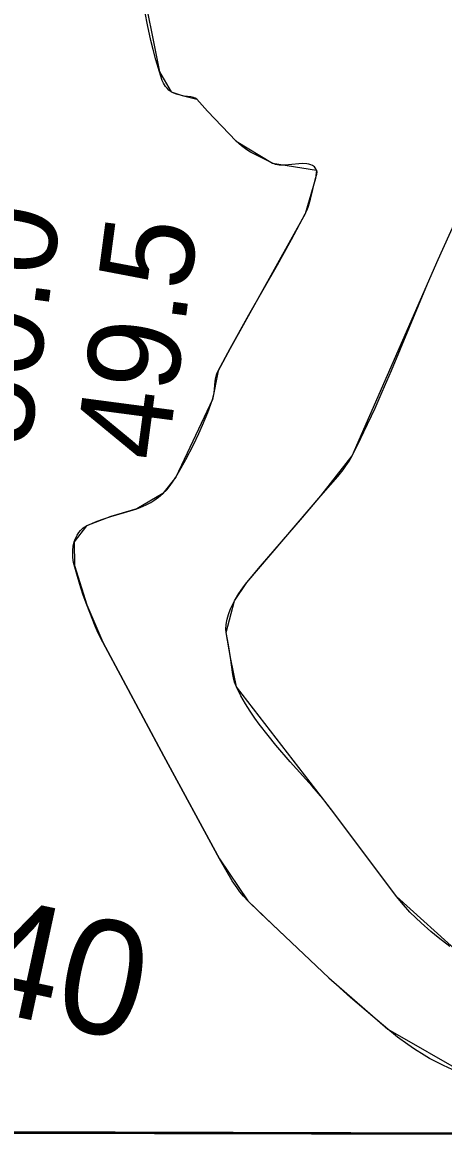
# Model space of a CAD drawing. Extents: x 3180038 to 3217926, y 922069 to 947485.
# Drawn here: x 3211600 to 3211905, y 927448 to 928263 of the extents above; entities that cross this region are included whole.
import ezdxf

# ---------------------------------------------------------------- set-up
doc = ezdxf.new("R2010")
doc.units = 0
for name, color, linetype in [('V-GRID-FRAM', 7, 'Continuous'), ('V-RIVR-RANG', 7, 'Continuous'), ('V-RIVR-RANG-IDEN', 7, 'Continuous'), ('V-SITE-VEGE', 7, 'Continuous'), ('V-TOPO-SHOR', 7, 'Continuous')]:
    doc.layers.add(name, color=color, linetype=linetype)

msp = doc.modelspace()

# ---------------------------------------------------------------- linework, layer by layer
at = {"layer": 'V-GRID-FRAM'}
msp.add_lwpolyline([(3184312.66, 945707.93), (3215616.62, 945637.36), (3215583.55, 927448.12), (3184263.71, 927518.73), (3184312.66, 945707.93)], dxfattribs=at)
at = {"layer": 'V-SITE-VEGE'}
for p, q in [((3211690.17, 928261.37), (3211688.58, 928270.03)), ((3211692.65, 928249.85), (3211690.17, 928261.37)), ((3211694.26, 928243.28), (3211692.65, 928249.85)), ((3211696.26, 928235.77), (3211694.26, 928243.28)), ((3211698.77, 928227.19), (3211696.26, 928235.77)), ((3211699.76, 928224.05), (3211698.77, 928227.19)), ((3211700.91, 928220.96), (3211699.76, 928224.05)), ((3211701.82, 928218.98), (3211700.91, 928220.96)), ((3211703.3, 928216.53), (3211701.82, 928218.98)), ((3211704.32, 928215.25), (3211703.3, 928216.53)), ((3211705.65, 928213.92), (3211704.32, 928215.25)), ((3211707.43, 928212.61), (3211705.65, 928213.92)), ((3211709.32, 928211.64), (3211707.43, 928212.61)), ((3211711.26, 928210.96), (3211709.32, 928211.64)), ((3211716.75, 928209.54), (3211711.26, 928210.96)), ((3211721.54, 928208.98), (3211716.75, 928209.54)), ((3211723.58, 928208.51), (3211721.54, 928208.98)), ((3211724.66, 928208.05), (3211723.58, 928208.51)), ((3211725.81, 928207.3), (3211724.66, 928208.05)), ((3211727.98, 928205.27), (3211725.81, 928207.3)), ((3211733.61, 928198.63), (3211727.98, 928205.27)), ((3211743.96, 928187.62), (3211733.61, 928198.63)), ((3211754.53, 928176.74), (3211743.96, 928187.62)), ((3211756.32, 928175.06), (3211754.53, 928176.74)), ((3211758.2, 928173.5), (3211756.32, 928175.06)), ((3211762.18, 928170.66), (3211758.2, 928173.5)), ((3211764.96, 928168.94), (3211762.18, 928170.66)), ((3211768.78, 928166.82), (3211764.96, 928168.94)), ((3211780.82, 928160.78), (3211768.78, 928166.82)), ((3211781.92, 928160.29), (3211780.82, 928160.78)), ((3211783.08, 928159.92), (3211781.92, 928160.29)), ((3211785.58, 928159.48), (3211783.08, 928159.92)), ((3211787.35, 928159.38), (3211785.58, 928159.48)), ((3211789.8, 928159.41), (3211787.35, 928159.38)), ((3211799.93, 928160.39), (3211789.8, 928159.41)), ((3211802.68, 928160.54), (3211799.93, 928160.39)), ((3211805.62, 928160.42), (3211802.68, 928160.54)), ((3211807.07, 928160.18), (3211805.62, 928160.42)), ((3211808.5, 928159.77), (3211807.07, 928160.18)), ((3211809.88, 928159.12), (3211808.5, 928159.77)), ((3211811.17, 928158.14), (3211809.88, 928159.12)), ((3211812.3, 928156.74), (3211811.17, 928158.14)), ((3211808.45, 928134.75), (3211811.95, 928149.88)), ((3211811.95, 928149.88), (3211812.89, 928152.9)), ((3211812.79, 928155.87), (3211812.3, 928156.74)), ((3211813.02, 928155.15), (3211812.79, 928155.87)), ((3211812.89, 928152.9), (3211813.1, 928154.41)), ((3211813.1, 928154.41), (3211813.02, 928155.15)), ((3211806.96, 928129.81), (3211808.45, 928134.75)), ((3211804.47, 928124.02), (3211805.91, 928127.06)), ((3211805.91, 928127.06), (3211806.96, 928129.81)), ((3211794.48, 928105.53), (3211804.47, 928124.02)), ((3211784.3, 928087.21), (3211794.48, 928105.53)), ((3211763.75, 928050.79), (3211784.3, 928087.21)), ((3211750.17, 928026.42), (3211763.75, 928050.79)), ((3211741.35, 928010.12), (3211750.17, 928026.42)), ((3211738.4, 927994.34), (3211739.23, 928002.46)), ((3211739.23, 928002.46), (3211739.53, 928004.46)), ((3211739.53, 928004.46), (3211740.23, 928007.36)), ((3211740.23, 928007.36), (3211740.73, 928008.76)), ((3211740.73, 928008.76), (3211741.35, 928010.12)), ((3211738, 927992.06), (3211738.4, 927994.34)), ((3211733.79, 927980.06), (3211737.29, 927989.53)), ((3211737.29, 927989.53), (3211738, 927992.06)), ((3211729.99, 927970.76), (3211733.79, 927980.06)), ((3211727.28, 927964.64), (3211729.99, 927970.76)), ((3211723.45, 927956.55), (3211727.28, 927964.64)), ((3211717.97, 927945.89), (3211723.45, 927956.55)), ((3211714.65, 927939.85), (3211717.97, 927945.89)), ((3211710.67, 927932.97), (3211714.65, 927939.85)), ((3211705.92, 927925.98), (3211708.4, 927929.37)), ((3211708.4, 927929.37), (3211710.67, 927932.97)), ((3211698.12, 927918.52), (3211701.35, 927921.18)), ((3211701.35, 927921.18), (3211704.09, 927923.86)), ((3211704.09, 927923.86), (3211705.92, 927925.98)), ((3211684.95, 927911), (3211689.31, 927912.98)), ((3211689.31, 927912.98), (3211692.47, 927914.71)), ((3211692.47, 927914.71), (3211694.77, 927916.14)), ((3211694.77, 927916.14), (3211698.12, 927918.52)), ((3211663.66, 927904.56), (3211677.71, 927908.55)), ((3211677.71, 927908.55), (3211682.36, 927910.03)), ((3211682.36, 927910.03), (3211684.95, 927911)), ((3211643.58, 927896.24), (3211644.69, 927897.03)), ((3211644.69, 927897.03), (3211645.88, 927897.72)), ((3211645.88, 927897.72), (3211650.27, 927899.8)), ((3211650.27, 927899.8), (3211653.58, 927901.14)), ((3211653.58, 927901.14), (3211658.59, 927902.91)), ((3211658.59, 927902.91), (3211663.66, 927904.56)), ((3211637.71, 927887.99), (3211639.1, 927890.94)), ((3211639.1, 927890.94), (3211640.43, 927892.98)), ((3211640.43, 927892.98), (3211641.59, 927894.39)), ((3211641.59, 927894.39), (3211643.58, 927896.24)), ((3211635.98, 927879.85), (3211636.37, 927883.08)), ((3211636.37, 927883.08), (3211637.11, 927886.24)), ((3211637.11, 927886.24), (3211637.71, 927887.99)), ((3211635.91, 927877.7), (3211635.98, 927879.85)), ((3211636.05, 927874.83), (3211635.91, 927877.7)), ((3211636.62, 927871.06), (3211636.05, 927874.83)), ((3211639.39, 927860.91), (3211636.62, 927871.06)), ((3211641.82, 927852.88), (3211639.39, 927860.91)), ((3211643.59, 927847.56), (3211641.82, 927852.88)), ((3211646.2, 927840.53), (3211643.59, 927847.56)), ((3211652.32, 927825.05), (3211646.2, 927840.53)), ((3211654.51, 927819.98), (3211652.32, 927825.05)), ((3211657.75, 927813.36), (3211654.51, 927819.98)), ((3211702.11, 927730.62), (3211657.75, 927813.36)), ((3211742.37, 927656.17), (3211702.11, 927730.62)), ((3211746.85, 927648.07), (3211742.37, 927656.17)), ((3211751.62, 927640.13), (3211746.85, 927648.07)), ((3211755.09, 927635.03), (3211751.62, 927640.13)), ((3211757.2, 927632.23), (3211755.09, 927635.03)), ((3211759.75, 927629.13), (3211757.2, 927632.23)), ((3211762.87, 927625.76), (3211759.75, 927629.13)), ((3211771.74, 927617.07), (3211762.87, 927625.76)), ((3211821.75, 927569.81), (3211771.74, 927617.07)), ((3211829.54, 927562.61), (3211821.75, 927569.81)), ((3211837.44, 927555.56), (3211829.54, 927562.61)), ((3211853.51, 927541.72), (3211837.44, 927555.56)), ((3211864.39, 927532.58), (3211853.51, 927541.72)), ((3211871.52, 927526.85), (3211864.39, 927532.58)), ((3211878.85, 927521.41), (3211871.52, 927526.85)), ((3211883.86, 927517.98), (3211878.85, 927521.41)), ((3211890.7, 927513.66), (3211883.86, 927517.98)), ((3211894.7, 927511.34), (3211890.7, 927513.66)), ((3211899.35, 927508.82), (3211894.7, 927511.34)), ((3211904.78, 927506.15), (3211899.35, 927508.82)), ((3211911.14, 927503.37), (3211904.78, 927506.15)), ((3211213.21, 927457.98), (3212502.72, 927455.07)), ((3212502.56, 927455.74), (3211213.69, 927458.93)), ((3211213.69, 927458.93), (3212502.56, 927455.74))]:
    msp.add_line(p, q, dxfattribs=at)
msp.add_lwpolyline([(3211909.29, 927592.56), (3211900.92, 927599.07), (3211895.5, 927603.52), (3211888.5, 927609.64), (3211884.65, 927613.27), (3211880.39, 927617.56), (3211875.73, 927622.67), (3211870.71, 927628.81), (3211859.06, 927644.18), (3211824.57, 927690.5), (3211820.94, 927695.19), (3211817.21, 927699.81), (3211809.52, 927708.86), (3211793.71, 927726.64), (3211783.3, 927738.59), (3211777.54, 927745.58), (3211771.22, 927753.8), (3211768, 927758.3), (3211764.69, 927763.21), (3211761.33, 927768.59), (3211757.95, 927774.49), (3211754.62, 927781.02), (3211753.34, 927784.26), (3211752.47, 927787.59), (3211752.06, 927789.85), (3211750.44, 927802.33), (3211748.78, 927811.32), (3211747.27, 927820.3), (3211747.03, 927823.07), (3211747.12, 927825.82), (3211747.35, 927827.66), (3211747.84, 927830.1), (3211748.78, 927833.33), (3211750.45, 927837.62), (3211753.2, 927843.25), (3211756.3, 927848.65), (3211759.68, 927853.58), (3211762.16, 927856.73), (3211772.16, 927868.61), (3211802.59, 927903.7), (3211815.94, 927919.46), (3211828.13, 927933.54), (3211832, 927938.38), (3211834.07, 927941.23), (3211836.28, 927944.61), (3211838.55, 927948.63), (3211842.87, 927957.21), (3211847.06, 927965.85), (3211855.11, 927983.24), (3211860.27, 927994.91), (3211866.97, 928010.55), (3211893.07, 928073.29), (3211900.8, 928091.08), (3211922.74, 928139.19)], dxfattribs=at)
at = {"layer": 'V-TOPO-SHOR'}
for points in [[(3211685.12, 928296.17), (3211698.77, 928227.19), (3211707.43, 928212.61), (3211715.21, 928209.88), (3211725.81, 928207.3), (3211733.61, 928198.63), (3211754.53, 928176.74), (3211780.82, 928160.78), (3211812.79, 928155.87), (3211811.95, 928149.88), (3211804.47, 928124.02), (3211750.17, 928026.42), (3211741.35, 928010.12), (3211737.29, 927989.53), (3211710.67, 927932.97), (3211701.35, 927921.18), (3211682.36, 927910.03), (3211663.66, 927904.56), (3211645.88, 927897.72), (3211637.11, 927886.24), (3211637.13, 927868.97), (3211646.2, 927840.53), (3211657.75, 927813.36), (3211702.11, 927730.62), (3211742.37, 927656.17), (3211762.87, 927625.76), (3211780.73, 927608.53), (3211821.75, 927569.81), (3211864.39, 927532.58), (3211922.7, 927499.25)], [(3211747.27, 927820.3), (3211753.2, 927843.25), (3211762.16, 927856.73), (3211815.94, 927919.46), (3211838.55, 927948.63), (3211900.8, 928091.08), (3211922.74, 928139.19)], [(3211917.87, 927586.14), (3211870.71, 927628.81), (3211824.57, 927690.5), (3211754.62, 927781.02), (3211750.44, 927802.33), (3211747.27, 927820.3)]]:
    msp.add_lwpolyline(points, dxfattribs=at)

# ---------------------------------------------------------------- texts
at = {"layer": 'V-RIVR-RANG'}
for s, p in [('50.0', (3211604.59, 927953.52)), ('49.5', (3211704.14, 927943.53))]:
    msp.add_text(s, height=67, rotation=82.46833, dxfattribs=at).set_placement(p)
at = {"layer": 'V-RIVR-RANG-IDEN'}
msp.add_text('U-140', height=83, rotation=347.86143, dxfattribs=at).set_placement((3211384.31, 927586.78))

doc.saveas('drawing.dxf')
